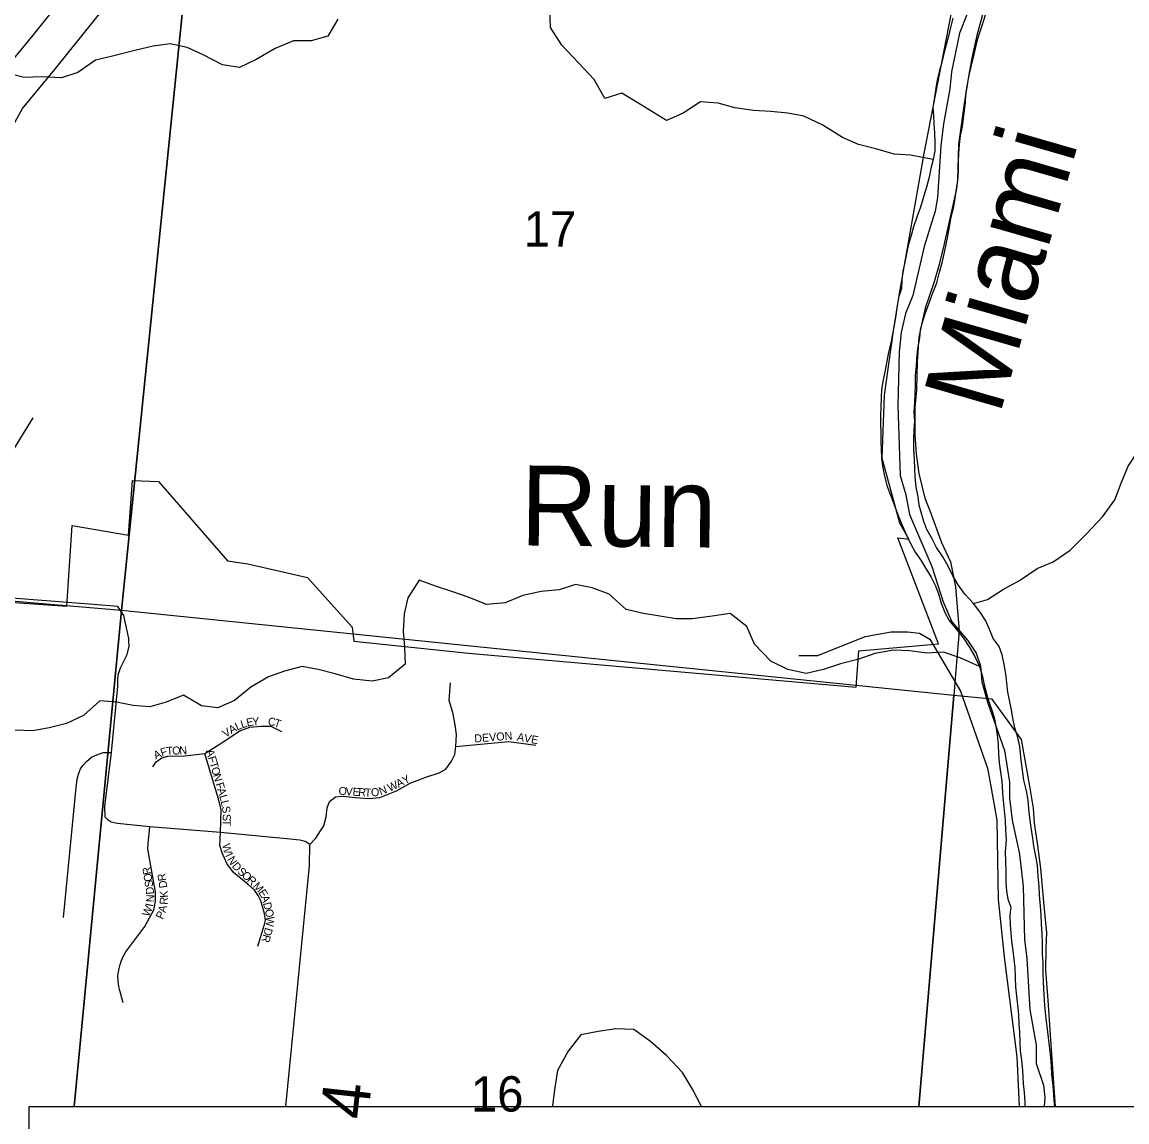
# Model space of a CAD drawing. Extents: x 0 to 34, y -4 to 22.
# Drawn here: x 3.221 to 4.141, y 15.668 to 16.585 of the extents above; entities that cross this region are included whole.
import ezdxf

# ---------------------------------------------------------------- set-up
doc = ezdxf.new("R2010")
doc.units = 0
for name, color, linetype in [('GM_X_City_Street', 7, 'Continuous'), ('GM_X_Corporation', 7, 'Continuous'), ('GM_X_Interstate_Route', 7, 'Continuous'), ('GM_X_Major_River', 7, 'Continuous'), ('GM_X_Major_River_Text', 7, 'Continuous'), ('GM_X_Minor_River', 7, 'Continuous'), ('GM_X_Minor_River_Text', 7, 'Continuous'), ('GM_X_Section', 7, 'Continuous'), ('GM_X_Section_Text', 7, 'Continuous'), ('GM_X_Township', 7, 'Continuous'), ('GM_X_Township_Road', 7, 'Continuous'), ('GM_X_Township_Road_Text', 7, 'Continuous'), ('GM_X_Township_Subdivision', 7, 'Continuous'), ('GM_X_Township_Subdivision_Text', 7, 'Continuous'), ('SH_Text', 7, 'Continuous')]:
    doc.layers.add(name, color=color, linetype=linetype)

msp = doc.modelspace()

# ---------------------------------------------------------------- linework, layer by layer
at = {"layer": 'GM_X_City_Street'}
for points in [[(3.09037, 16.15955), (3.09111, 16.18241), (3.09289, 16.20887), (3.09641, 16.25028), (3.09987, 16.26974), (3.10683, 16.28706), (3.11679, 16.31186), (3.15159, 16.38243), (3.2074, 16.48804), (3.22092, 16.51285), (3.24747, 16.54507), (3.32498, 16.64153), (3.40619, 16.73879)], [(3.13655, 16.10275), (3.17983, 16.17342), (3.21948, 16.23816), (3.22978, 16.25497)]]:
    msp.add_lwpolyline(points, dxfattribs=at)
at = {"layer": 'GM_X_Corporation'}
msp.add_lwpolyline([(3.19431, 16.10256), (3.25775, 16.09812), (3.26245, 16.16529), (3.30932, 16.15703), (3.31252, 16.20278), (3.33437, 16.20201), (3.39184, 16.1359), (3.40856, 16.13325), (3.45832, 16.12177), (3.49552, 16.08045), (3.49695, 16.0688), (3.59255, 16.05875), (3.65564, 16.05323), (3.91557, 16.03048), (3.91768, 16.06068), (3.9841, 16.06648), (3.95017, 16.15486), (3.95946, 16.15389), (3.95179, 16.16716), (3.9373, 16.22125), (3.93914, 16.27389), (3.94666, 16.32736), (3.95135, 16.35699), (3.97219, 16.47516), (3.99866, 16.61127)], dxfattribs=at)
at = {"layer": 'GM_X_Interstate_Route'}
msp.add_lwpolyline([(3, 16.21148), (3.00131, 16.21446), (3.01736, 16.24594), (3.03561, 16.28084), (3.05666, 16.32014), (3.07471, 16.35403), (3.09276, 16.38512), (3.11321, 16.41741), (3.13427, 16.44709), (3.15212, 16.47255), (3.17538, 16.50504), (3.20306, 16.54134), (3.23013, 16.57403), (3.26623, 16.61935), (3.2933, 16.65143), (3.32819, 16.69475), (3.36088, 16.73446), (3.38932, 16.7694)], dxfattribs=at)
at = {"layer": 'GM_X_Major_River'}
for points in [[(3.99613, 16.58807), (3.99412, 16.58034), (3.99238, 16.57288), (3.99064, 16.56568), (3.98863, 16.55848), (3.9869, 16.55129), (3.98461, 16.5433), (3.98315, 16.53663), (3.98196, 16.52969), (3.98075, 16.52221), (3.97953, 16.51393), (3.97993, 16.5067), (3.98035, 16.49999), (3.98075, 16.49249), (3.98114, 16.48471), (3.98101, 16.47748), (3.97981, 16.47028), (3.9778, 16.46282), (3.97633, 16.45561), (3.97403, 16.44709), (3.97203, 16.4399), (3.96918, 16.43058), (3.96609, 16.42206), (3.96326, 16.41408), (3.96126, 16.40689), (3.95897, 16.39863), (3.95751, 16.39196), (3.95603, 16.38449), (3.95429, 16.37703), (3.95364, 16.37034), (3.95323, 16.36258), (3.95069, 16.35514), (3.94976, 16.34846), (3.94854, 16.34018), (3.94705, 16.3319), (3.94585, 16.3247), (3.94438, 16.31749), (3.94237, 16.30976), (3.94116, 16.30229), (3.93968, 16.29455), (3.93793, 16.28655), (3.93672, 16.27854), (3.93633, 16.27185), (3.93618, 16.26382), (3.93579, 16.25713), (3.93567, 16.25017), (3.93606, 16.2424), (3.9362, 16.23516), (3.93634, 16.22847), (3.93675, 16.2215), (3.93743, 16.21479), (3.93916, 16.20645), (3.94141, 16.19784), (3.94448, 16.19002), (3.94703, 16.18328), (3.95086, 16.17276), (3.95471, 16.16358), (3.95779, 16.15656), (3.96115, 16.1498), (3.96477, 16.14304), (3.96947, 16.13626), (3.97363, 16.12948), (3.97804, 16.12217), (3.98166, 16.11487)], [(4.02957, 16.07112), (4.02703, 16.07813), (4.02368, 16.08569), (4.01873, 16.09302), (4.01324, 16.10035), (4.00615, 16.10798), (4.00041, 16.11586), (3.99599, 16.12317), (3.99213, 16.13128), (3.98772, 16.13913), (3.98251, 16.14699), (3.97889, 16.15402), (3.97448, 16.16187), (3.97193, 16.16861), (3.96991, 16.17535), (3.96815, 16.18207), (3.96721, 16.18906), (3.96548, 16.19712), (3.96457, 16.20571), (3.96442, 16.21241), (3.96403, 16.22045), (3.96364, 16.22849), (3.96353, 16.23706), (3.96394, 16.24482), (3.96434, 16.25204), (3.96394, 16.25955), (3.96435, 16.26758), (3.96475, 16.2748), (3.9649, 16.2831), (3.96504, 16.29059), (3.9657, 16.29781), (3.96609, 16.3045), (3.96704, 16.31252), (3.96854, 16.32159), (3.96921, 16.32854), (3.97094, 16.33547), (3.9732, 16.34239), (3.97602, 16.34984), (3.9794, 16.35915), (3.98276, 16.36739), (3.98506, 16.37645), (3.98736, 16.38524), (3.98911, 16.39298), (3.99174, 16.40498), (3.99324, 16.41406), (3.99472, 16.42206), (3.99676, 16.43086), (3.99796, 16.43807), (3.99917, 16.44581), (4.0001, 16.45276), (4.00077, 16.46024), (4.00065, 16.46828), (4.00104, 16.47497), (4.00171, 16.48272), (4.00238, 16.49021), (4.00412, 16.49767), (4.00505, 16.50435), (4.00571, 16.51103), (4.00663, 16.51798), (4.00702, 16.52466), (4.00824, 16.53268), (4.00972, 16.54042), (4.01145, 16.54734), (4.0132, 16.55535), (4.01494, 16.56281), (4.01697, 16.57108), (4.02038, 16.58199), (4.02321, 16.59078)], [(3.98166, 16.11487), (3.98446, 16.10732), (3.98648, 16.10059), (3.98929, 16.09277), (3.99291, 16.086), (3.9992, 16.07866), (4.00495, 16.07132), (4.00964, 16.064), (4.01432, 16.05614), (4.01818, 16.04777), (4.02045, 16.0405), (4.02218, 16.03243), (4.02544, 16.02005), (4.02824, 16.01223), (4.03052, 16.00522), (4.032, 15.99797), (4.03294, 15.99072), (4.03386, 15.98267), (4.03399, 15.9749), (4.03466, 15.96739), (4.03585, 15.9596), (4.03679, 15.95208), (4.03742, 15.9427), (4.0381, 15.93599), (4.03875, 15.92767), (4.03967, 15.91936), (4.04007, 15.91158), (4.04045, 15.90301), (4.03974, 15.89365), (4.03986, 15.88507), (4.04024, 15.8765), (4.04034, 15.86739), (4.04075, 15.86069), (4.04197, 15.85397), (4.04426, 15.84723), (4.0436, 15.84055), (4.04372, 15.83224), (4.0444, 15.82554), (4.04508, 15.81883), (4.04601, 15.81104), (4.04695, 15.80353), (4.04763, 15.79682), (4.04802, 15.78851), (4.04841, 15.78074), (4.04907, 15.77296), (4.05001, 15.76544), (4.05067, 15.75766), (4.05107, 15.74989), (4.05148, 15.74292), (4.05187, 15.73488), (4.05227, 15.72737), (4.0532, 15.71959), (4.05411, 15.711), (4.05472, 15.70028), (4.05539, 15.69276), (4.05605, 15.68472), (4.0561, 15.68118)], [(4.08097, 15.68118), (4.0809, 15.68264), (4.08024, 15.69069), (4.07958, 15.69847), (4.07867, 15.70732), (4.07827, 15.7151), (4.07737, 15.72449), (4.0762, 15.73388), (4.0753, 15.74327), (4.07435, 15.74999), (4.07367, 15.7567), (4.07276, 15.76555), (4.07212, 15.7744), (4.07149, 15.78405), (4.07138, 15.79289), (4.07126, 15.80093), (4.07084, 15.80763), (4.07075, 15.81727), (4.07062, 15.82504), (4.06997, 15.83336), (4.06957, 15.84086), (4.06917, 15.8481), (4.06826, 15.85722), (4.06786, 15.86473), (4.06721, 15.87304), (4.06656, 15.88189), (4.0651, 15.88969), (4.06364, 15.89802), (4.06269, 15.90473), (4.06125, 15.91359), (4.06032, 15.92165), (4.05939, 15.92916), (4.05872, 15.93641), (4.05752, 15.9442), (4.05527, 15.95308), (4.05408, 15.9614), (4.0529, 15.96972), (4.05176, 15.98099), (4.05029, 15.98852), (4.04776, 15.9966), (4.04604, 16.00467), (4.04482, 16.01165), (4.04336, 16.01971), (4.04188, 16.02644), (4.04095, 16.03422), (4.04028, 16.04173), (4.03881, 16.04926), (4.03709, 16.05732), (4.03454, 16.06433), (4.02957, 16.07112)]]:
    msp.add_lwpolyline(points, dxfattribs=at)
at = {"layer": 'GM_X_Minor_River'}
for points in [[(3.97981, 16.47028), (3.96092, 16.47378), (3.94727, 16.47458), (3.93202, 16.47912), (3.91758, 16.4826), (3.9042, 16.48848), (3.88762, 16.4989), (3.87183, 16.50639), (3.85846, 16.50879), (3.84455, 16.51013), (3.8301, 16.51093), (3.81432, 16.51334), (3.80041, 16.51708), (3.78596, 16.51815), (3.77151, 16.50879), (3.7576, 16.50265), (3.73593, 16.51601), (3.72015, 16.52536), (3.70624, 16.52109), (3.69714, 16.53686), (3.6843, 16.55076), (3.67039, 16.56546), (3.66076, 16.58016), (3.66023, 16.59539)], [(3.48367, 16.58711), (3.47537, 16.57294), (3.46146, 16.5692), (3.44675, 16.5692), (3.4315, 16.56279), (3.41571, 16.55343), (3.4018, 16.54675), (3.38762, 16.54916), (3.37157, 16.55744), (3.3582, 16.56359), (3.34402, 16.56653), (3.32984, 16.56466), (3.31566, 16.56146), (3.29587, 16.55638), (3.28169, 16.5529), (3.26697, 16.54275), (3.25333, 16.5382), (3.23674, 16.53901), (3.2223, 16.53847), (3.20812, 16.54221)], [(4.01324, 16.10035), (4.02484, 16.10362), (4.03821, 16.11217), (4.05159, 16.11938), (4.0663, 16.12927), (4.07968, 16.13488), (4.09386, 16.14477), (4.10744, 16.15814), (4.1207, 16.17257), (4.13104, 16.18647), (4.13635, 16.20063), (4.14218, 16.2148), (4.1512, 16.22869), (4.16286, 16.24366), (4.17241, 16.25782), (4.1809, 16.27172), (4.18882, 16.29087)], [(4.01818, 16.04777), (4.0021, 16.05497), (3.98819, 16.05978), (3.97427, 16.05872), (3.96036, 16.06085), (3.94672, 16.06139), (3.9312, 16.05845), (3.91783, 16.0539), (3.90258, 16.0499), (3.8884, 16.04535), (3.87395, 16.04188), (3.85871, 16.04535), (3.84453, 16.05204), (3.83088, 16.0662), (3.82446, 16.08117), (3.81055, 16.09186), (3.7937, 16.08945), (3.77899, 16.08732), (3.76561, 16.08732), (3.75197, 16.08972), (3.73832, 16.09186), (3.72388, 16.09534), (3.7097, 16.1079), (3.69552, 16.11324), (3.68161, 16.11592), (3.66797, 16.11164), (3.65299, 16.1103), (3.63774, 16.10683), (3.62302, 16.10068), (3.60751, 16.09935), (3.59306, 16.10523), (3.57861, 16.11031), (3.56497, 16.11458), (3.55133, 16.11966), (3.54196, 16.10496), (3.53902, 16.0916), (3.53822, 16.07717), (3.53929, 16.0638), (3.53982, 16.04964), (3.52591, 16.03814), (3.51227, 16.03547), (3.49675, 16.03708), (3.48151, 16.04162), (3.46733, 16.04536), (3.45395, 16.04777), (3.43924, 16.04376), (3.42586, 16.03922), (3.41115, 16.0304), (3.39751, 16.01944), (3.38359, 16.01329), (3.36995, 16.0149), (3.35497, 16.02372), (3.34052, 16.0181), (3.32715, 16.01409), (3.31324, 16.01516), (3.29933, 16.0181), (3.28542, 16.01917), (3.27177, 16.00688), (3.25759, 16.0002), (3.24315, 15.99672), (3.22951, 15.99405), (3.21453, 15.99459)], [(3.7868, 15.68118), (3.78649, 15.6816), (3.77926, 15.6955), (3.77097, 15.7094), (3.75759, 15.72356), (3.74421, 15.73532), (3.7303, 15.74521), (3.71532, 15.74575), (3.70061, 15.74361), (3.68616, 15.74067), (3.67546, 15.72731), (3.66664, 15.711), (3.6645, 15.69684), (3.66263, 15.68187), (3.66242, 15.68118)]]:
    msp.add_lwpolyline(points, dxfattribs=at)
at = {"layer": 'GM_X_Section'}
for points in [[(2.66197, 16.88585), (3.37705, 16.81839), (3.30355, 16.09436), (2.59393, 16.1545), (2.65864, 16.85285)], [(3.26399, 15.68118), (3.30355, 16.09436), (2.59393, 16.1545), (2.52415, 15.42985), (3.22638, 15.37568), (3.22638, 15.68118)], [(3.96776, 15.68118), (3.99696, 16.02362), (3.30355, 16.09436), (3.26399, 15.68118)], [(4.08169, 15.68118), (4.08114, 15.68863), (4.07821, 15.72869), (4.07557, 15.7698), (4.07367, 15.79464), (4.07377, 15.81277), (4.0743, 15.82609), (4.07256, 15.84532), (4.06925, 15.87952), (4.06696, 15.89849), (4.06414, 15.91721), (4.06332, 15.92976), (4.06023, 15.94795), (4.05328, 15.98702), (4.02889, 16.02057), (3.99696, 16.02362), (3.96776, 15.68118)]]:
    msp.add_lwpolyline(points, close=True, dxfattribs=at)
msp.add_lwpolyline([(4.02179, 16.59504), (4.01603, 16.57356), (4.0125, 16.55737), (4.00951, 16.54116), (4.00585, 16.51858), (4.00432, 16.50874), (4.00086, 16.48268), (4.00001, 16.45337), (3.99905, 16.44565), (3.9888, 16.4), (3.98472, 16.38275), (3.98043, 16.36817), (3.97306, 16.34646), (3.97044, 16.33531), (3.96777, 16.3223), (3.9663, 16.3018), (3.96582, 16.27834), (3.96446, 16.26344), (3.96454, 16.24104), (3.96554, 16.22476), (3.96762, 16.20845), (3.9728, 16.18808), (3.97711, 16.1768), (3.98672, 16.15101), (3.99413, 16.13486), (3.99825, 16.11424), (4.00124, 16.07712), (3.99845, 16.04465), (3.99696, 16.02362), (3.30355, 16.09436), (3.37705, 16.81839)], dxfattribs=at)
at = {"layer": 'GM_X_Township'}
msp.add_lwpolyline([(4.0079, 16.5917), (4.00161, 16.57559), (3.99504, 16.54338), (3.99367, 16.52909), (3.98839, 16.49994), (3.98611, 16.48174), (3.98318, 16.43844), (3.98137, 16.42714), (3.97212, 16.39773), (3.96262, 16.35693), (3.95675, 16.342), (3.95307, 16.3261), (3.95125, 16.31002), (3.95019, 16.26504), (3.95216, 16.207), (3.95703, 16.19067), (3.96009, 16.17425), (3.97859, 16.13096), (3.98788, 16.10156), (3.99525, 16.08491), (4.00815, 16.06974), (4.01542, 16.05874), (4.01915, 16.04833), (4.02018, 16.03499), (4.02497, 16.01795), (4.03904, 15.97761), (4.04329, 15.9514), (4.04329, 15.93812), (4.04563, 15.91967), (4.05173, 15.89128), (4.05456, 15.86437), (4.05591, 15.82021), (4.05777, 15.80451), (4.06023, 15.76178), (4.0655, 15.73227), (4.0655, 15.7168), (4.07164, 15.69894), (4.07268, 15.68858), (4.07229, 15.68118), (5.52856, 15.68118)], dxfattribs=at)
at = {"layer": 'GM_X_Township_Road'}
for points in [[(3.30964, 16.06869), (3.30954, 16.07094), (3.3054, 16.09017), (3.30031, 16.09778), (3.28018, 16.09945), (3.20833, 16.10505), (3.20606, 16.10519)], [(3.8677, 16.05693), (3.88349, 16.05677), (3.92298, 16.07284), (3.94476, 16.07654), (3.95841, 16.07671), (3.96827, 16.07537), (3.97697, 16.07058), (4.00256, 16.02704), (4.02493, 15.96296), (4.02796, 15.94627), (4.0326, 15.91963), (4.03377, 15.85345), (4.03911, 15.80322), (4.04952, 15.72233), (4.05126, 15.68118)], [(3.44031, 15.68118), (3.45993, 15.88157), (3.46021, 15.89942), (3.45642, 15.90181), (3.45192, 15.90308), (3.44391, 15.90392), (3.38587, 15.90933), (3.32714, 15.91413), (3.2997, 15.91679), (3.29495, 15.91788), (3.29226, 15.91974), (3.28972, 15.92218), (3.28965, 15.93102), (3.29498, 15.97611), (3.30033, 16.03129), (3.30033, 16.03741), (3.30079, 16.04148), (3.30255, 16.04661), (3.30814, 16.0578), (3.30982, 16.06479), (3.30964, 16.06869)], [(3.25497, 15.83847), (3.26574, 15.94691), (3.26647, 15.95385), (3.26757, 15.95804), (3.26939, 15.96242), (3.27121, 15.96535), (3.27432, 15.96863), (3.27852, 15.9721), (3.2829, 15.97411), (3.28819, 15.97593), (3.2913, 15.97612), (3.29498, 15.97611)]]:
    msp.add_lwpolyline(points, dxfattribs=at)
at = {"layer": 'GM_X_Township_Subdivision'}
for points in [[(3.46021, 15.89942), (3.46527, 15.90462), (3.46921, 15.91081), (3.47188, 15.91488), (3.47385, 15.92248), (3.47483, 15.93007), (3.47666, 15.93513), (3.48186, 15.93906), (3.48819, 15.93962), (3.49803, 15.9385), (3.5097, 15.93766), (3.51855, 15.9385), (3.53247, 15.94412), (3.544, 15.95045), (3.55693, 15.95537), (3.56817, 15.95902), (3.57365, 15.96226), (3.57844, 15.96872), (3.58124, 15.97449), (3.58209, 15.98109), (3.58265, 15.99107), (3.58153, 15.99923), (3.57942, 16.00935), (3.57647, 16.01947), (3.57745, 16.03423)], [(3.32948, 15.96423), (3.33229, 15.9683), (3.33707, 15.97154), (3.34199, 15.97294), (3.35579, 15.97316), (3.36603, 15.97449), (3.37273, 15.97532), (3.38568, 15.98315), (3.40188, 15.99402), (3.41045, 15.99712), (3.41959, 15.99796), (3.42788, 15.99796), (3.43674, 15.9936)], [(3.58209, 15.98109), (3.62609, 15.98517), (3.64857, 15.98205)], [(3.38587, 15.90933), (3.38657, 15.9282), (3.38433, 15.93757), (3.38098, 15.94819), (3.37273, 15.97532)], [(3.30479, 15.76743), (3.30203, 15.77773), (3.30127, 15.78098), (3.30069, 15.7855), (3.30048, 15.79003), (3.30091, 15.79327), (3.30142, 15.79607), (3.3022, 15.79931), (3.30335, 15.80268), (3.30457, 15.80563), (3.30572, 15.8075), (3.30712, 15.80987), (3.32294, 15.83119), (3.33077, 15.8456), (3.33189, 15.85245), (3.33189, 15.85972), (3.32546, 15.89581), (3.3256, 15.9), (3.32714, 15.91413)], [(3.41699, 15.81469), (3.42233, 15.83189), (3.4233, 15.83644), (3.4225, 15.84181), (3.42075, 15.84852), (3.41941, 15.85254), (3.4174, 15.85684), (3.41417, 15.86127), (3.40894, 15.8661), (3.39686, 15.87603), (3.39109, 15.88368), (3.38727, 15.89242), (3.38545, 15.89857), (3.38587, 15.90933)]]:
    msp.add_lwpolyline(points, dxfattribs=at)
at = {"layer": 'SH_Text'}
msp.add_lwpolyline([(3.22638, 15.68118), (5.52856, 15.68118), (5.52856, 15.22445), (3.22638, 15.22445)], close=True, dxfattribs=at)

# ---------------------------------------------------------------- texts
at = {"layer": 'GM_X_Major_River_Text'}
msp.add_text('Miami', height=0.066665, rotation=73.88911, dxfattribs=at).set_placement((4.03493, 16.25602))
at = {"layer": 'GM_X_Minor_River_Text'}
msp.add_text('Run', height=0.066664, rotation=359.33923, dxfattribs=at).set_placement((3.63542, 16.14867))
at = {"layer": 'GM_X_Section_Text'}
for s, p in [('17', (3.63854, 16.39766)), ('16', (3.59454, 15.67686))]:
    msp.add_text(s, height=0.029444, rotation=0.00001, dxfattribs=at).set_placement(p)
at = {"layer": 'GM_X_Township_Road_Text'}
msp.add_text('4', height=0.04, rotation=83.84989, dxfattribs=at).set_placement((3.50863, 15.6694))
at = {"layer": 'GM_X_Township_Subdivision_Text'}
for s, height, rotation, p in [('A', 0.00667, 31.40987, (3.39499, 15.99127)), ('L', 0.00667, 24.63391, (3.39981, 15.99423)), ('L', 0.00667, 18.33993, (3.4039, 15.99612)), ('E', 0.00667, 11.19204, (3.40814, 15.99754)), ('Y', 0.00667, 4.66019, (3.41255, 15.99842)), ('C', 0.00667, 349.72339, (3.42497, 15.99901)), ('T', 0.00667, 341.59961, (3.42993, 15.99813)), ('V', 0.00667, 31.42853, (3.38998, 15.98821)), ('DEVON', 0.006667, 4.7659, (3.59767, 15.98431)), ('AVE', 0.006667, 349.88073, (3.6326, 15.98605)), ('F', 0.00667, 18.42631, (3.3371, 15.97252)), ('T', 0.00667, 4.51184, (3.34114, 15.97392)), ('O', 0.00667, 1.00547, (3.34571, 15.97429)), ('N', 0.00667, 2.26985, (3.35174, 15.97439)), ('A', 0.00667, 25.39192, (3.332, 15.97009)), ('A', 0.00667, 286.37475, (3.37369, 15.97755)), ('F', 0.00667, 286.39031, (3.37535, 15.97192)), ('T', 0.00667, 286.39571, (3.37667, 15.96741)), ('O', 0.00667, 286.37475, (3.378, 15.96291)), ('N', 0.00667, 286.37475, (3.37965, 15.95728)), ('W', 0.00667, 23.95301, (3.52682, 15.94328)), ('A', 0.00667, 27.23003, (3.53416, 15.94655)), ('Y', 0.00667, 27.34594, (3.5394, 15.94924)), ('F', 0.00667, 286.39571, (3.3818, 15.94996)), ('A', 0.00667, 286.37475, (3.38312, 15.94546)), ('O', 0.00667, 356.30369, (3.48409, 15.94089)), ('V', 0.00667, 356.28188, (3.48995, 15.94052)), ('E', 0.00667, 356.29058, (3.4958, 15.94013)), ('R', 0.00667, 356.28125, (3.50049, 15.93983)), ('T', 0.00667, 357.86963, (3.50596, 15.93948)), ('O', 0.00667, 5.72172, (3.51164, 15.93934)), ('N', 0.00667, 20.75142, (3.51933, 15.94036)), ('L', 0.00667, 285.03703, (3.38477, 15.93987)), ('L', 0.00667, 283.14822, (3.38597, 15.9354)), ('S', 0.00667, 278.33489, (3.38701, 15.93097)), ('S', 0.00667, 271.09279, (3.38774, 15.92479)), ('T', 0.00667, 270, (3.38782, 15.92013)), ('W', 0.00667, 283.26556, (3.38725, 15.89926)), ('I', 0.00667, 295.96572, (3.38954, 15.89032)), ('N', 0.00667, 302.43724, (3.39122, 15.88696)), ('R', 0.00667, 99.19484, (3.32832, 15.87478)), ('D', 0.00667, 310.58793, (3.39498, 15.88118)), ('S', 0.00667, 318.71632, (3.39953, 15.87599)), ('O', 0.00667, 99.21308, (3.32926, 15.86899)), ('S', 0.00667, 98.94087, (3.32999, 15.86432)), ('R', 0.00667, 99.05208, (3.3408, 15.86943)), ('O', 0.00667, 319.27661, (3.40311, 15.87285)), ('R', 0.00667, 317.59399, (3.40752, 15.86906)), ('D', 0.00667, 96.24397, (3.33068, 15.85814)), ('D', 0.00667, 98.22819, (3.34166, 15.86352)), ('K', 0.00667, 92.38214, (3.34219, 15.85517)), ('M', 0.00667, 312.21734, (3.41256, 15.86439)), ('E', 0.00667, 302.599, (3.41711, 15.85941)), ('N', 0.00667, 87.40324, (3.33044, 15.85116)), ('R', 0.00667, 85.37785, (3.34175, 15.84902)), ('A', 0.00667, 288.43496, (3.41945, 15.85584)), ('D', 0.00667, 284.11047, (3.42127, 15.85041)), ('W', 0.00667, 66.33114, (3.32619, 15.83871)), ('I', 0.00667, 78.4622, (3.32972, 15.84716)), ('P', 0.00667, 64.58363, (3.33764, 15.83655)), ('A', 0.00667, 76.04118, (3.34014, 15.84215)), ('O', 0.00667, 283.52209, (3.4227, 15.84473)), ('W', 0.00667, 266.71943, (3.42402, 15.83954)), ('R', 0.00667, 254.54132, (3.42164, 15.82494)), ('D', 0.00667, 254.51099, (3.42321, 15.8306))]:
    msp.add_text(s, height=height, rotation=rotation, dxfattribs=at).set_placement(p)

doc.saveas('drawing.dxf')
